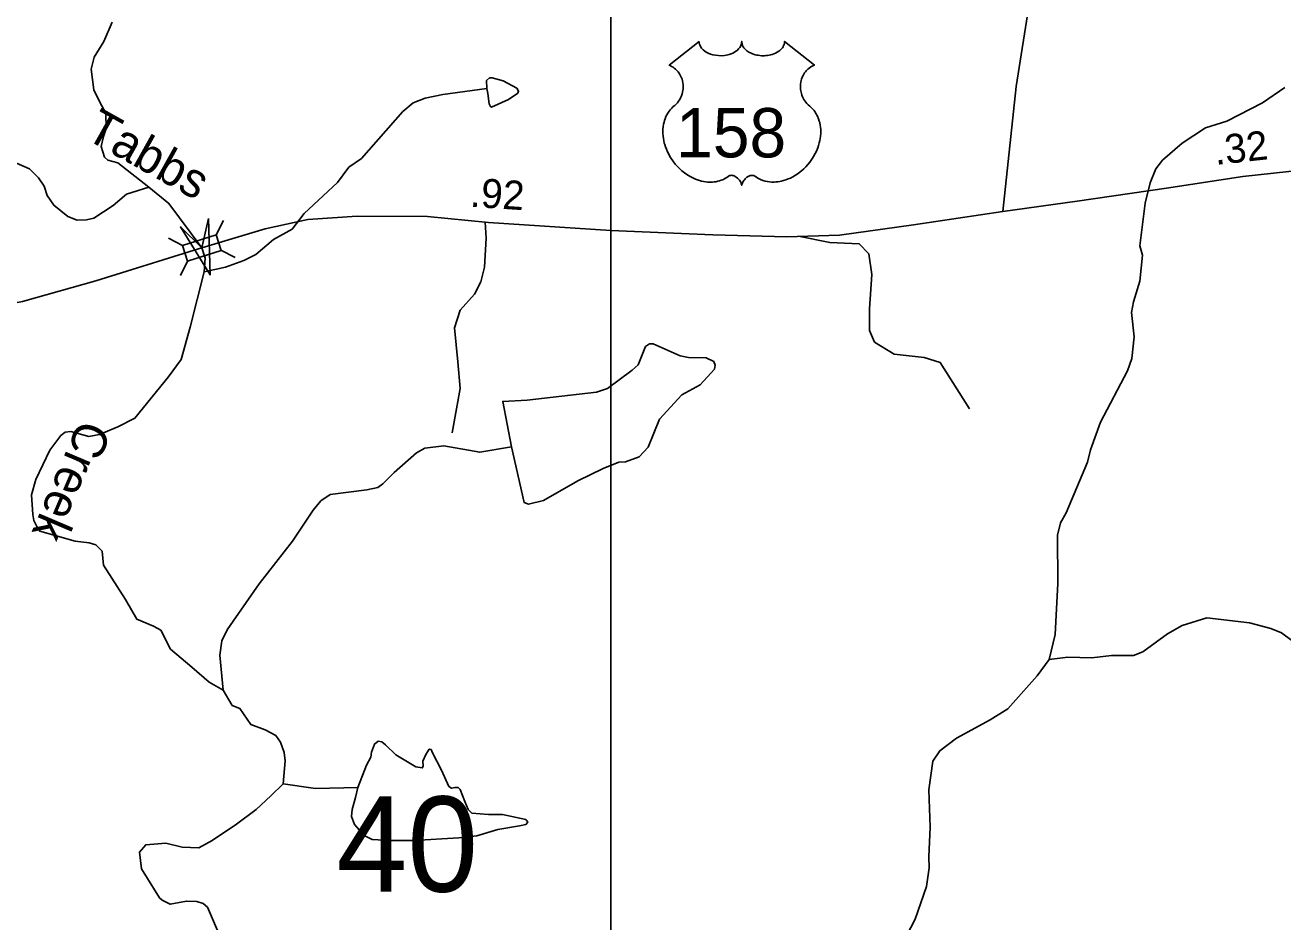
# Model space of a CAD drawing. Extents: x 2056842 to 2160602, y 826753 to 1016856.
# Drawn here: x 2136885 to 2142303, y 930830 to 934693 of the extents above; entities that cross this region are included whole.
import ezdxf

# ---------------------------------------------------------------- set-up
doc = ezdxf.new("R2010")
doc.units = 0
for name, color, linetype in [('Exist Hydrographic Creek Single Shore', 7, 'Continuous'), ('Exist Hydrographic Creek Single Shore Label', 7, 'Continuous'), ('Exist Hydrographic Misc Water Feature', 7, 'Continuous'), ('Exist Road Non-System Type 51', 7, 'Continuous'), ('Exist Road Primary US Attributed', 7, 'Continuous'), ('Exist Road Primary US Mileage Hundredths English Label', 7, 'Continuous'), ('Exist Road Primary US Shield CELL', 7, 'Continuous'), ('Exist Road Primary US Shield Number Label', 7, 'Continuous'), ('Exist Road Primary US Structure Standard Bridge CELL', 7, 'Continuous'), ('Exist Road Secondary Structure Standard Bridge Attributed CELL', 7, 'Continuous'), ('Exist Road Secondary Structure Standard Bridge Number Label', 7, 'Continuous'), ('Exist Road Secondary Type 10 Attributed', 7, 'Continuous'), ('Map Preparation Inset Cut Line', 7, 'Continuous')]:
    doc.layers.add(name, color=color, linetype=linetype)

msp = doc.modelspace()

# ---------------------------------------------------------------- linework, layer by layer
at = {"layer": 'Exist Hydrographic Creek Single Shore'}
for points in [[(2137260, 934705.7), (2137224.5, 934623.3), (2137182.7, 934554.9), (2137168.8, 934502.9), (2137180.2, 934414.7), (2137206.8, 934361.5), (2137232.1, 934313.3), (2137234.6, 934247.4), (2137222, 934213.2), (2137211.8, 934170.1), (2137227, 934124.5), (2137241, 934111.8), (2137284, 934100.4), (2137417.9, 933994.9)], [(2142311.6, 934424.4), (2142215.8, 934358), (2142062.2, 934279.3), (2141970.4, 934250.9), (2141868.9, 934184.5), (2141785, 934112.1), (2141755.3, 934074), (2141731.5, 934013.9), (2141709.8, 933925.8), (2141686.6, 933741.8), (2141698.9, 933701.8), (2141687.4, 933589.7), (2141659.7, 933501.7), (2141651.7, 933455.6), (2141662.4, 933349.7), (2141652.7, 933257.6), (2141633.1, 933203.5), (2141518, 932983.1), (2141474.6, 932862.9), (2141460.8, 932810.8), (2141369.8, 932592.6), (2141345.8, 932548.4), (2141332, 932496.4), (2141333.5, 932288.2), (2141328.5, 932178), (2141322, 932068.4), (2141296.6, 931960.3)], [(2136847.8, 934098.5), (2136903.7, 934074.8), (2136942.1, 934034.9), (2136966.3, 933999), (2136980.4, 933959.1), (2137008.5, 933917.2), (2137068.8, 933869.5), (2137108.8, 933853.7), (2137148.8, 933853.8), (2137180.8, 933862), (2137264.6, 933916.4), (2137322.3, 933964.7), (2137418.4, 933995)], [(2137417.9, 933994.9), (2137504.4, 933925.2), (2137646.7, 933733.6), (2137660.8, 933689.7), (2137655.8, 933630.1)], [(2137655.8, 933630.1), (2137595.8, 933391.4), (2137556.6, 933253.2), (2137501.7, 933177.2), (2137358, 933000), (2137284.5, 932963.3), (2137206, 932929.1), (2137159.2, 932921.5), (2137081.9, 932943), (2137057.8, 932939.2), (2137038.8, 932925.3), (2136990.7, 932861.9), (2136931.2, 932735.2), (2136912.2, 932669.3), (2136918.5, 932585.6), (2136922.3, 932559), (2136935, 932533.7), (2136947.7, 932512.9), (2137099.9, 932469.8), (2137160.7, 932463.5), (2137189.8, 932454.6), (2137216.4, 932426.7), (2137222.7, 932367.2), (2137317.7, 932218.3), (2137365.9, 932133.4), (2137438, 932104.2), (2137469.7, 932086.5), (2137511.5, 932005.4), (2137603, 931928), (2137677.4, 931862.4), (2137737.8, 931827.5)], [(2138980.6, 932877.2), (2138843.1, 932853.5), (2138688.9, 932880.8), (2138606.9, 932870.4), (2138571, 932850.2), (2138474.4, 932766.5), (2138425.6, 932717.6), (2138404.8, 932701.9), (2138356.6, 932691.7), (2138198.3, 932671.4), (2138159.1, 932643.6), (2138125.9, 932603.8), (2138037.2, 932469.4), (2137892.8, 932285.7), (2137781.4, 932125.3), (2137754.8, 932088.5), (2137732, 932040.4), (2137723.9, 931979.5), (2137737.8, 931827.5)], [(2142480.7, 931829.5), (2142408.4, 931953.2), (2142342.1, 932042.8), (2142297.8, 932074.7), (2142251.9, 932094.4), (2142159.6, 932118.1), (2141975.5, 932139.2), (2141869.9, 932106.8), (2141805.9, 932070.5), (2141700.3, 931994), (2141660.3, 931977.8), (2141564.4, 931977.5), (2141480.3, 931967.2), (2141376.3, 931970.6), (2141296.6, 931960.3)], [(2141296.6, 931960.3), (2141244.9, 931890.1), (2141118.9, 931748.3), (2141042.9, 931700.1), (2140897.2, 931621.5), (2140825, 931567), (2140794.6, 931522.7), (2140777.5, 931399), (2140783.9, 931238.1), (2140777.5, 931110.1), (2140778.8, 931063.2), (2140767.4, 930982.1), (2140719.3, 930841.8), (2140662.3, 930731.6)], [(2137737.8, 931827.5), (2137777.1, 931762.8), (2137809.9, 931748.8), (2137856.9, 931679.7), (2137918.9, 931656.9), (2137964.5, 931632.8), (2137984.4, 931603.7), (2138000.5, 931559.8), (2138004.7, 931523.9), (2137996.9, 931425)], [(2137996.9, 931425), (2137943.8, 931373), (2137879.8, 931314.2), (2137794.9, 931250.9), (2137691.1, 931179.9), (2137632.8, 931149.5), (2137561.9, 931152), (2137491, 931168.5), (2137404.9, 931162.2), (2137378.3, 931130.5), (2137385.9, 931058.2), (2137463.5, 930933.4), (2137475.4, 930923.7), (2137510, 930905.8), (2137579.4, 930919.9), (2137625.2, 930917.2), (2137651.8, 930909.6), (2137670.8, 930893.1), (2137713.9, 930793)]]:
    msp.add_lwpolyline(points, dxfattribs=at)
at = {"layer": 'Exist Hydrographic Misc Water Feature'}
for points in [[(2138873.8, 934419.9), (2138872.5, 934454.1), (2138885.2, 934465.5), (2138896.6, 934466.8), (2138944.7, 934452.8), (2139003, 934421.1), (2139010.6, 934408.5), (2139006.8, 934399.6), (2138967.5, 934373), (2138894, 934340), (2138889, 934342.6), (2138883.9, 934354), (2138877.6, 934398.3), (2138873.8, 934419.9)], [(2138873.8, 934419.9), (2138684.4, 934394.6), (2138608.3, 934378.3), (2138556.7, 934358), (2138512.6, 934321.8), (2138333.6, 934119), (2138279.8, 934080.7), (2138230, 934014.6), (2138086.5, 933881.9), (2138034.8, 933813.7), (2137955, 933769.4), (2137879.4, 933705.1), (2137827.5, 933678.9), (2137747.5, 933650.5), (2137655.9, 933630.1)], [(2138980.6, 932877.2), (2139035.1, 932636.5), (2139052.8, 932628.9), (2139117.4, 932645.3), (2139265.6, 932730.2), (2139374.5, 932783.5), (2139442.9, 932810.1), (2139470.8, 932812.6), (2139530.3, 932832.9), (2139568.3, 932874.7), (2139617.7, 932996.4), (2139713.8, 933101.2), (2139793.5, 933143.5), (2139855.3, 933211.8), (2139857.1, 933227.8), (2139851.2, 933243.8), (2139819.2, 933259.7), (2139743.1, 933261.2), (2139707, 933269.1), (2139590.7, 933320.7), (2139574.7, 933320.6), (2139556.9, 933308.5), (2139525.3, 933230.4), (2139499.3, 933206.3), (2139393.5, 933127.7), (2139345.9, 933111.5), (2139048.2, 933078.2), (2138942.6, 933072.4), (2138980.6, 932877.2)], [(2138318.6, 931408.5), (2138354.9, 931504.8), (2138373.9, 931539), (2138376.4, 931561.8), (2138390.3, 931596.1), (2138405.5, 931608.7), (2138422, 931606.2), (2138437.2, 931592.3), (2138481.5, 931549.2), (2138567.6, 931498.5), (2138595.5, 931493.4), (2138599.3, 931501), (2138598, 931522.6), (2138610.7, 931551.7), (2138625.9, 931574.5), (2138633.5, 931572), (2138639.8, 931558), (2138679.1, 931483.3), (2138710.7, 931413.6), (2138722.1, 931406), (2138736.1, 931408.5), (2138750, 931408.5), (2138758.9, 931400.9), (2138779.1, 931348.9), (2138793.1, 931313.5), (2138809.5, 931298.3), (2138881.7, 931293.2), (2138941.2, 931291.9), (2139041.3, 931271.6), (2139050.2, 931260.2), (2139042.6, 931250.1), (2139014.7, 931243.8), (2138921, 931228.6), (2138831.1, 931200.7), (2138753.8, 931191.8), (2138558.8, 931180.4), (2138458.7, 931180.4), (2138380.2, 931184.2), (2138346, 931201.9), (2138304.2, 931250.1), (2138290.3, 931284.3), (2138294.1, 931313.5), (2138308, 931365.4), (2138318.6, 931408.5)], [(2138318.6, 931408.5), (2138136.3, 931404.7), (2137996.9, 931425)]]:
    msp.add_lwpolyline(points, dxfattribs=at)
at = {"layer": 'Exist Road Non-System Type 51'}
for points in [[(2138866.1, 933844), (2138870.8, 933774.9), (2138863.6, 933650.9), (2138847.4, 933588), (2138820.5, 933534.1), (2138759.4, 933465.9), (2138734.3, 933388.6), (2138748.7, 933243), (2138758.5, 933127.1), (2138724.4, 932936.6)], [(2140216.4, 933783.4), (2140352.2, 933757), (2140477.9, 933751.6), (2140519.2, 933708.4), (2140531.8, 933618.6), (2140522.8, 933471.2), (2140522.8, 933377.8), (2140544.4, 933327.5), (2140628.8, 933275.4), (2140758.1, 933261), (2140826.3, 933239.4), (2140952.9, 933040.9)]]:
    msp.add_lwpolyline(points, dxfattribs=at)
at = {"layer": 'Exist Road Primary US Attributed'}
for points in [[(2141096.7, 933890.6), (2141416.3, 933935.5), (2141802.4, 933991.2), (2142130.1, 934040.6), (2142527, 934083.7), (2142787.3, 934130.5)], [(2137646.7, 933733.6), (2137918.3, 933815.1), (2138102.3, 933855.5), (2138316, 933869.9), (2138617.7, 933868.1), (2138881.7, 933842.9), (2139408.7, 933807.9), (2139846.9, 933789.9), (2140165.6, 933781.8), (2140393.7, 933789), (2140711.5, 933832.2), (2141096.7, 933890.6)], [(2136287.1, 933461.3), (2136518.5, 933456.6), (2136683.7, 933467.4), (2136874.1, 933503.3), (2137189.2, 933592.3), (2137613, 933723.4), (2137646.7, 933733.6)]]:
    msp.add_lwpolyline(points, dxfattribs=at)
at = {"layer": 'Exist Road Primary US Shield CELL'}
msp.add_lwpolyline([(2139788.2, 934622.8), (2139788.5, 934617.5), (2139789.8, 934611.2), (2139790.8, 934607.9), (2139793.7, 934601.7), (2139798.6, 934594.3), (2139805.4, 934587.1), (2139813.1, 934580.8), (2139818.2, 934577.4), (2139827, 934572.7), (2139836.9, 934568.6), (2139848, 934565.4), (2139859.3, 934563.1), (2139871.7, 934561.7), (2139884, 934561.5), (2139897.2, 934562.5), (2139911.8, 934565.3), (2139918.5, 934567), (2139926, 934569.6), (2139933, 934572.5), (2139940.7, 934576.6), (2139946.8, 934580.6), (2139951.7, 934584.1), (2139958.5, 934590.6), (2139963.9, 934597.4), (2139966.2, 934601.2), (2139968.2, 934604.8), (2139970.9, 934612.5), (2139971.6, 934616), (2139972.2, 934623.1), (2139972.6, 934617.1), (2139973.2, 934613.4), (2139974.2, 934609.7), (2139975.7, 934605.9), (2139978.5, 934600.4), (2139981.5, 934595.8), (2139987.2, 934589.1), (2139990.8, 934585.7), (2139994.1, 934583.1), (2140002.8, 934577.1), (2140013, 934571.9), (2140018, 934569.7), (2140023.2, 934567.9), (2140029.7, 934565.9), (2140036.5, 934564.3), (2140043.2, 934563.2), (2140050, 934562.2), (2140057, 934561.6), (2140062.7, 934561.5), (2140069.7, 934561.6), (2140076.1, 934561.9), (2140082.7, 934562.7), (2140090, 934563.9), (2140095.9, 934565.2), (2140103.6, 934567.3), (2140110.6, 934569.8), (2140116.8, 934572.4), (2140124.7, 934576.6), (2140131.2, 934580.6), (2140135.9, 934584.4), (2140141.5, 934589.6), (2140146.9, 934595.8), (2140150, 934600.2), (2140152.2, 934604.9), (2140154.2, 934609.7), (2140155.5, 934614.9), (2140156.1, 934619.4), (2140156.2, 934623.2), (2140284.8, 934520.8), (2140281.8, 934519.6), (2140274.8, 934516.2), (2140269.2, 934512.9), (2140260.4, 934506.7), (2140256.6, 934503.3), (2140252.8, 934499.7), (2140249.3, 934495.9), (2140246.2, 934492.3), (2140242.5, 934487.2), (2140239.2, 934482), (2140235.9, 934476.3), (2140233.5, 934471.4), (2140229.6, 934461), (2140227.7, 934454.5), (2140226.4, 934448.9), (2140224.9, 934437.5), (2140224.5, 934432), (2140224.5, 934426.6), (2140224.8, 934420.9), (2140225.4, 934415.4), (2140226.4, 934409.7), (2140227.3, 934404.7), (2140228.9, 934398.6), (2140231.1, 934391.4), (2140234, 934384.5), (2140239.8, 934373.3), (2140247.4, 934361.9), (2140252.8, 934355.6), (2140258.1, 934350.1), (2140266, 934343.4), (2140270.3, 934339.6), (2140275.3, 934334.7), (2140283.3, 934325.3), (2140286.6, 934320.9), (2140289.9, 934316), (2140292.9, 934310.9), (2140296, 934305.4), (2140298.4, 934300.6), (2140302.9, 934289.6), (2140306.2, 934278.9), (2140307.7, 934273.3), (2140310.1, 934260.7), (2140311, 934254.4), (2140312, 934242.1), (2140312.1, 934227.2), (2140310.9, 934213.1), (2140308.3, 934196.6), (2140306.1, 934186.7), (2140302.7, 934175.2), (2140299.4, 934165.3), (2140293.5, 934150.6), (2140288.3, 934140), (2140281.6, 934127.5), (2140276.9, 934120), (2140271.6, 934111.9), (2140264.8, 934102.7), (2140256.9, 934092.8), (2140247.4, 934082.4), (2140239.7, 934074.7), (2140229.7, 934065.7), (2140223.6, 934060.7), (2140215, 934054.2), (2140203.1, 934046.3), (2140191.4, 934039.5), (2140181.5, 934034.4), (2140172.7, 934030.6), (2140161.3, 934026.3), (2140142.3, 934021.1), (2140135.4, 934019.6), (2140127.2, 934018.4), (2140119.5, 934017.6), (2140112.1, 934017.2), (2140102, 934017.2), (2140092.1, 934017.9), (2140082.7, 934019.3), (2140072.9, 934021.4), (2140062.6, 934024.4), (2140053.3, 934028.1), (2140043.9, 934032.7), (2140028, 934042.7), (2140023.4, 934045.2), (2140020.8, 934045.8), (2140014.7, 934046.1), (2140008.9, 934044.9), (2140003, 934042.6), (2139999.4, 934040.7), (2139994.6, 934037.6), (2139991, 934034.7), (2139986.6, 934030.5), (2139983.6, 934027), (2139981.2, 934024.3), (2139976.8, 934017.2), (2139975.2, 934013.8), (2139973.5, 934009.5), (2139972, 934003.1), (2139970, 934011.2), (2139967.6, 934016.5), (2139964.9, 934021.1), (2139962.1, 934025.1), (2139957.6, 934030.3), (2139953.6, 934034.1), (2139948.7, 934038.1), (2139943.5, 934041.2), (2139939.4, 934043.3), (2139935.6, 934044.8), (2139931, 934045.9), (2139927.2, 934046.2), (2139924.1, 934046.1), (2139919.8, 934045.2), (2139914, 934041), (2139908.4, 934037.2), (2139902.4, 934033.5), (2139895.3, 934029.7), (2139890.1, 934027.2), (2139883.8, 934024.8), (2139876.6, 934022.4), (2139868.7, 934020.3), (2139860.5, 934018.7), (2139853.4, 934017.6), (2139845.7, 934016.9), (2139838.8, 934016.7), (2139831.6, 934016.7), (2139824.8, 934017.3), (2139817, 934017.9), (2139807.3, 934019.4), (2139799.2, 934021.2), (2139790.7, 934023.5), (2139782, 934026.2), (2139772.7, 934029.8), (2139761, 934034.9), (2139752.8, 934039.1), (2139740, 934046.4), (2139725, 934056.9), (2139713.6, 934066), (2139705.3, 934073.6), (2139693.1, 934086), (2139685.9, 934094.2), (2139674.6, 934108.8), (2139667.4, 934119.3), (2139662.7, 934127.1), (2139655.9, 934139.5), (2139652.1, 934147.4), (2139647.3, 934158.8), (2139643.4, 934169.2), (2139640.2, 934179), (2139638.5, 934185.3), (2139636.1, 934196.4), (2139634.6, 934204.2), (2139633.2, 934214.9), (2139632.4, 934226.2), (2139632.2, 934236.6), (2139632.5, 934245.3), (2139633.5, 934255.4), (2139635.2, 934266.1), (2139637.2, 934275.3), (2139639.1, 934281.9), (2139641.8, 934290), (2139645.4, 934298.9), (2139649.7, 934307.4), (2139653.8, 934314.4), (2139658.9, 934322), (2139663.9, 934328.5), (2139670.4, 934335.6), (2139677.3, 934342.2), (2139683.5, 934347.3), (2139691, 934354.6), (2139694.9, 934359), (2139699.5, 934365.1), (2139703.2, 934370.8), (2139706.2, 934375.9), (2139710.1, 934383.4), (2139712.5, 934389.1), (2139715.4, 934397.7), (2139716.9, 934403.8), (2139718.4, 934411.6), (2139719.4, 934419), (2139719.8, 934428.2), (2139719.6, 934435.8), (2139718.6, 934444.7), (2139716.9, 934453.2), (2139714.9, 934460.6), (2139711.7, 934469.2), (2139708.8, 934475.4), (2139703.9, 934483.8), (2139698.4, 934491.7), (2139692.7, 934498), (2139687, 934503.7), (2139681.6, 934508), (2139676.4, 934511.7), (2139669.8, 934515.7), (2139663.5, 934518.8), (2139659.6, 934520.4)], close=True, dxfattribs=at)
at = {"layer": 'Exist Road Primary US Structure Standard Bridge CELL'}
for p, q in [((2137707.4, 933789.5), (2137738.9, 933850.9)), ((2137502.1, 933775.1), (2137563.5, 933743.6)), ((2137728.6, 933723.9), (2137790, 933692.4)), ((2137553.6, 933615), (2137585.1, 933676.4))]:
    msp.add_line(p, q, dxfattribs=at)
msp.add_lwpolyline([(2137563.5, 933743.6), (2137707.3, 933789.9), (2137729, 933722.7), (2137585.1, 933676.4)], close=True, dxfattribs=at)
at = {"layer": 'Exist Road Secondary Structure Standard Bridge Attributed CELL'}
msp.add_lwpolyline([(2137674.5, 933860.5), (2137681.7, 933616.8), (2137553.6, 933824.2), (2137646.7, 933733.6)], close=True, dxfattribs=at)
at = {"layer": 'Exist Road Secondary Type 10 Attributed'}
msp.add_lwpolyline([(2141096.7, 933890.6), (2141153.7, 934428.3), (2141274, 935184.8), (2141367.4, 935813.8)], dxfattribs=at)
at = {"layer": 'Map Preparation Inset Cut Line'}
msp.add_lwpolyline([(2109703.5, 945295.9), (2139407.7, 945295.9), (2139407.7, 921167.4), (2109703.5, 921167.4), (2109703.5, 945295.9)], dxfattribs=at)

# ---------------------------------------------------------------- texts
at = {"layer": 'Exist Hydrographic Creek Single Shore Label'}
for s, rotation, p in [('Tabbs', 330.8509, (2137136.5, 934207.8)), ('Creek', 246.9256, (2137122, 933001.7))]:
    msp.add_text(s, height=150, rotation=rotation, dxfattribs=at).set_placement(p)
at = {"layer": 'Exist Road Primary US Mileage Hundredths English Label'}
for s, rotation, p in [('.32', 6.2021, (2142013, 934090.7)), ('.92', 356.1962, (2138799.4, 933911.1))]:
    msp.add_text(s, height=125, rotation=rotation, dxfattribs=at).set_placement(p)
at = {"layer": 'Exist Road Primary US Shield Number Label'}
msp.add_text('158', height=212.5, dxfattribs=at).set_placement((2139689.3, 934123.5))
at = {"layer": 'Exist Road Secondary Structure Standard Bridge Number Label'}
msp.add_text('40', height=410.1, dxfattribs=at).set_placement((2138226.5, 930960.1))

doc.saveas('drawing.dxf')
